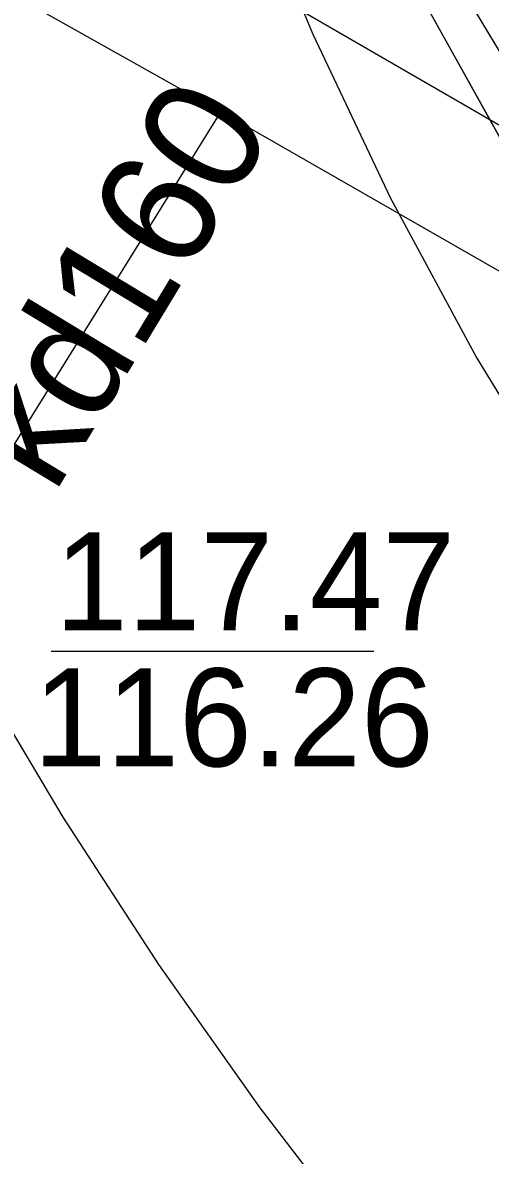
# Model space of a CAD drawing. Extents: x 6434771 to 6436222, y 5663454 to 5664782.
# Drawn here: x 6435394.07 to 6435397.66, y 5663723 to 5663731.68 of the extents above; entities that cross this region are included whole.
import ezdxf

# ---------------------------------------------------------------- set-up
doc = ezdxf.new("R2010")
doc.units = 0
for name, color, linetype in [('Warstwa 10', 7, 'Continuous'), ('Warstwa 14', 7, 'Continuous'), ('Warstwa 2', 7, 'Continuous'), ('Warstwa 20', 7, 'Continuous'), ('Warstwa 5', 7, 'Continuous'), ('Warstwa 6', 7, 'Continuous'), ('Warstwa 7', 7, 'Continuous'), ('Warstwa 9', 7, 'Continuous')]:
    doc.layers.add(name, color=color, linetype=linetype)

msp = doc.modelspace()

# ---------------------------------------------------------------- linework, layer by layer
at = {"layer": 'Warstwa 10'}
msp.add_line((6435396.177, 5663734.033), (6435397.922, 5663731.131), dxfattribs=at)
at = {"layer": 'Warstwa 14'}
msp.add_line((6435396.764, 5663726.862), (6435394.291, 5663726.862), dxfattribs=at)
at = {"layer": 'Warstwa 2'}
msp.add_lwpolyline([(6435415.067, 5663755.82), (6435402.373, 5663762.888), (6435392.31, 5663768.43), (6435390.96, 5663766.67), (6435390.77, 5663764.67), (6435389.1, 5663763.18), (6435388.86, 5663761.08), (6435387.2, 5663759.63), (6435387, 5663757.52), (6435385.23, 5663755.92), (6435385.11, 5663753.93), (6435383.95, 5663752.39), (6435381.876, 5663748.896), (6435381.305, 5663747.173), (6435381.447, 5663744.871), (6435382.861, 5663743.584), (6435392.193, 5663737.821), (6435395.771, 5663734.317), (6435398.208, 5663729.938), (6435400.477, 5663725.74), (6435404.309, 5663722.554)], dxfattribs=at)
at = {"layer": 'Warstwa 20'}
msp.add_line((6435396.177, 5663734.033), (6435397.922, 5663731.131), dxfattribs=at)
at = {"layer": 'Warstwa 5'}
for p, q in [((6435395.771, 5663734.317), (6435398.208, 5663729.938)), ((6435395.763, 5663732.878), (6435396.295, 5663731.592)), ((6435396.295, 5663731.592), (6435396.892, 5663730.335)), ((6435396.892, 5663730.335), (6435397.553, 5663729.11)), ((6435397.553, 5663729.11), (6435398.276, 5663727.92)), ((6435393.692, 5663726.749), (6435394.379, 5663725.592)), ((6435394.379, 5663725.592), (6435395.112, 5663724.463)), ((6435395.112, 5663724.463), (6435395.889, 5663723.366)), ((6435395.889, 5663723.366), (6435396.711, 5663722.3))]:
    msp.add_line(p, q, dxfattribs=at)
at = {"layer": 'Warstwa 7'}
for points in [[(6435367.2417, 5663729.5232), (6435374.765, 5663743.152), (6435375.75, 5663743.5), (6435387.847, 5663736.603), (6435417.543, 5663719.444), (6435418.234, 5663719.515), (6435419.223, 5663720.234), (6435421.557, 5663724.706), (6435423.255, 5663725.355), (6435424.546, 5663724.59), (6435426.224, 5663723.589), (6435427.499, 5663723.034)], [(6435377.78, 5663740.99), (6435395.59, 5663730.999), (6435419.418, 5663717.351)], [(6435395.59, 5663730.999), (6435393.295, 5663727.307)]]:
    msp.add_lwpolyline(points, dxfattribs=at)
at = {"layer": 'Warstwa 9'}
for p, q in [((6435395.763, 5663732.878), (6435396.295, 5663731.592)), ((6435396.295, 5663731.592), (6435396.892, 5663730.335)), ((6435396.892, 5663730.335), (6435397.553, 5663729.11)), ((6435397.553, 5663729.11), (6435398.276, 5663727.92)), ((6435393.692, 5663726.749), (6435394.379, 5663725.592)), ((6435394.379, 5663725.592), (6435395.112, 5663724.463)), ((6435395.112, 5663724.463), (6435395.889, 5663723.366)), ((6435395.889, 5663723.366), (6435396.711, 5663722.3))]:
    msp.add_line(p, q, dxfattribs=at)

# ---------------------------------------------------------------- texts
at = {"layer": 'Warstwa 14'}
msp.add_text('116.26', height=0.75, dxfattribs=at).set_placement((6435394.155, 5663725.982))
at = {"layer": 'Warstwa 6'}
msp.add_text('117.47', height=0.75, dxfattribs=at).set_placement((6435394.319, 5663727.025))
at = {"layer": 'Warstwa 7'}
msp.add_text('kd160', height=0.9, rotation=58.83131, dxfattribs=at).set_placement((6435394.3108, 5663728.0577))

doc.saveas('drawing.dxf')
